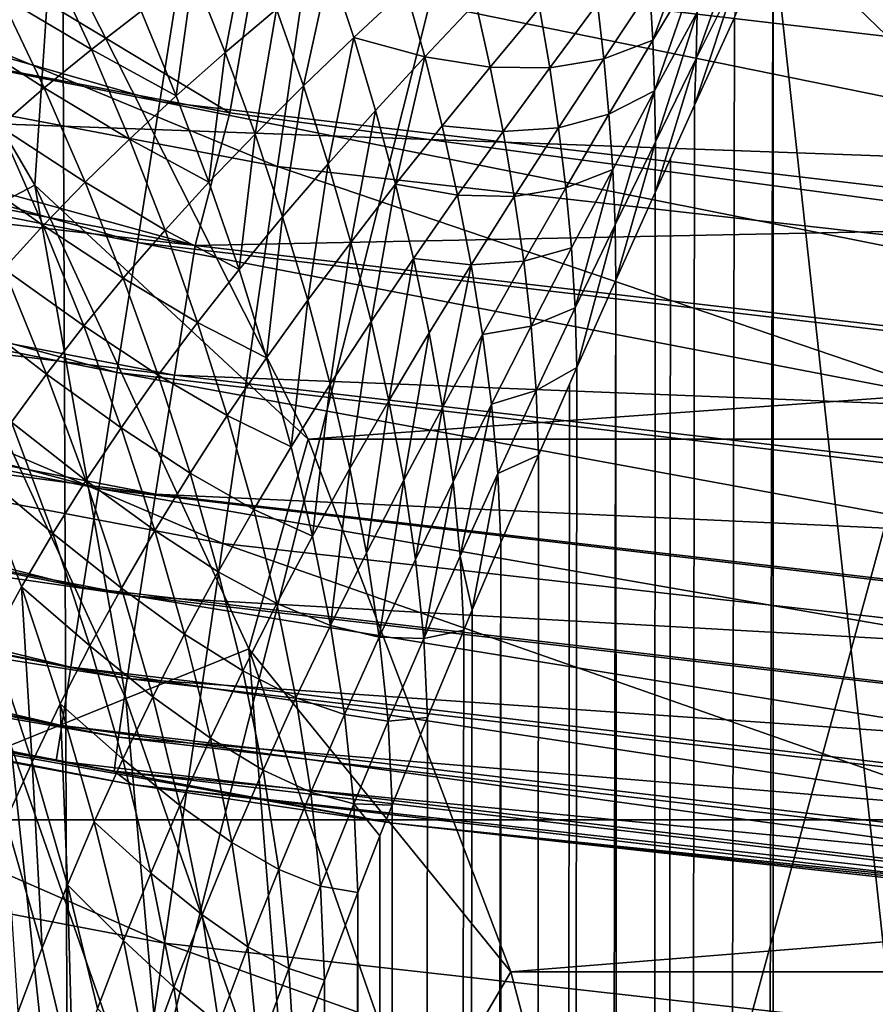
# Model space of a CAD drawing. Header units: metres. Extents: x -104 to 104, y -68 to 90.
# Tile 399 of 656: x -3.766 to -2.896, y 20.342 to 21.343. Entities that reach past the tile are written whole.
import ezdxf

# ---------------------------------------------------------------- set-up
doc = ezdxf.new("R2010")
doc.units = ezdxf.units.M
doc.layers.add('solid_FIT-BATH-153_SW0002', color=7, linetype='CONTINUOUS')

msp = doc.modelspace()

# ---------------------------------------------------------------- linework, layer by layer
at = {"layer": 'solid_FIT-BATH-153_SW0002'}
for points in [[(-4.654773, 23.526617, -17.140917), (-3.730722, 23.53022, -17.180685), (-4.637286, 19.901161, -16.411263)], [(-3.730722, 23.53022, -17.180685), (-3.716806, 19.904491, -16.449686), (-4.637286, 19.901161, -16.411263)], [(-3.730722, 23.53022, -17.180685), (-2.800738, 23.532537, -17.205959), (-3.716806, 19.904491, -16.449686)], [(-2.800738, 23.532537, -17.205959), (-2.790374, 19.906635, -16.4741), (-3.716806, 19.904491, -16.449686)], [(-5.112402, 22.186939, 13.664476), (-3.552768, 21.248629, 13.409824), (-5.262698, 21.57579, 13.418686)], [(-5.112402, 22.186939, 13.664476), (-3.444454, 21.867683, 13.661698), (-3.552768, 21.248629, 13.409824)], [(-5.221574, 21.519878, 16.695093), (-3.504226, 21.19404, 16.692205), (-5.143912, 21.871767, 16.952375)], [(-3.504226, 21.19404, 16.692205), (-3.452749, 21.5506, 16.949495), (-5.143912, 21.871767, 16.952375)], [(-3.444454, 21.867683, 13.661698), (-2.682175, 21.132046, 13.406269), (-3.552768, 21.248629, 13.409824)], [(-3.444454, 21.867683, 13.661698), (-1.755845, 21.675259, 13.660115), (-2.682175, 21.132046, 13.406269)], [(-2.617037, 21.814272, -13.793258), (-3.889553, 21.809914, -13.757654), (-3.848604, 17.305637, -12.889429)], [(-2.617037, 21.814272, -13.793258), (-3.848604, 17.305637, -12.889429), (-2.58859, 17.309361, -12.922978)], [(-5.408078, 21.612677, 8.345492), (-3.624038, 21.260073, 8.345493), (-5.372497, 21.761213, 8.308811)], [(-3.624038, 21.260073, 8.345493), (-3.600192, 21.410938, 8.308812), (-5.372497, 21.761213, 8.308811)], [(15.662336, 20.529631, 1.296502), (-15.662336, 20.529631, 1.296502), (-17.348299, 21.731127, 1.296502)], [(15.662336, 20.529631, 1.296502), (-17.348299, 21.731127, 1.296502), (17.348299, 21.731127, 1.296502)], [(-4.0128, 21.623888, 72.784348), (-3.750959, 21.175194, 72.784348), (-3.73363, 21.433043, 72.796501)], [(-3.870537, 21.112906, 72.748207), (-3.750959, 21.175194, 72.784348), (-4.0128, 21.623888, 72.784348)], [(-5.441807, 21.47154, 8.405639), (-3.646641, 21.116732, 8.405639), (-5.408078, 21.612677, 8.345492)], [(-3.646641, 21.116732, 8.405639), (-3.624038, 21.260073, 8.345493), (-5.408078, 21.612677, 8.345492)], [(-3.588043, 21.113632, 13.352787), (-5.303607, 21.443123, 13.36142), (-5.262698, 21.57579, 13.418686)], [(-3.588043, 21.113632, 13.352787), (-5.262698, 21.57579, 13.418686), (-3.552768, 21.248629, 13.409824)], [(-3.504226, 21.19404, 16.692205), (-1.765217, 20.998407, 16.690477), (-3.452749, 21.5506, 16.949495)], [(-1.765217, 20.998407, 16.690477), (-1.739176, 21.357613, 16.947767), (-3.452749, 21.5506, 16.949495)], [(-2.990925, 21.501081, 59.793457), (-2.986409, 21.535482, 59.789658), (-1.503199, 21.284964, 59.796501)], [(-2.986409, 21.535482, 59.789658), (-1.495039, 21.409838, 59.786652), (-1.503199, 21.284964, 59.796501)], [(-5.305362, 21.141415, 16.478363), (-3.559834, 20.81053, 16.475449), (-5.221574, 21.519878, 16.695093)], [(-3.559834, 20.81053, 16.475449), (-3.504226, 21.19404, 16.692205), (-5.221574, 21.519878, 16.695093)], [(-3.600192, 21.410938, 8.308812), (-1.805975, 21.199892, 8.308812), (-3.087548, 21.493998, 8.296501)], [(-1.805975, 21.199892, 8.308812), (-2.191205, 21.39045, 8.296501), (-3.087548, 21.493998, 8.296501)], [(-2.995458, 21.466549, 59.795742), (-2.990925, 21.501081, 59.793457), (-1.503199, 21.284964, 59.796501)], [(-5.472865, 21.34129, 8.487765), (-3.667453, 20.984457, 8.487766), (-5.441807, 21.47154, 8.405639)], [(-3.667453, 20.984457, 8.487766), (-3.646641, 21.116732, 8.405639), (-5.441807, 21.47154, 8.405639)], [(-2.995458, 21.466549, 59.795742), (-1.503199, 21.284964, 59.796501), (-3, 21.43195, 59.796501)], [(-3.077327, 21.445343, 59.804871), (-3.122357, 21.322638, 59.814507), (-3.125225, 21.374317, 59.815739)], [(-3.077327, 21.445343, 59.804871), (-3.076935, 21.398251, 59.805664), (-3.122357, 21.322638, 59.814507)], [(-5.334182, 21.313593, 13.280837), (-5.303607, 21.443123, 13.36142), (-3.588043, 21.113632, 13.352787)], [(-3.750959, 21.175194, 72.784348), (-3.472834, 20.916769, 72.796501), (-3.73363, 21.433043, 72.796501)], [(-3.73363, 21.433043, 72.796501), (-3.472834, 20.916769, 72.796501), (3.733629, 21.433043, 72.796501)], [(-3.534461, 21.430862, 59.901123), (-3.557278, 21.309929, 59.931171), (-3.589905, 21.391474, 59.925434)], [(-3.534461, 21.430862, 59.901123), (-3.50512, 21.354118, 59.907806), (-3.557278, 21.309929, 59.931171)], [(-3.472834, 20.916769, 72.796501), (3.472833, 20.916769, 72.796501), (3.733629, 21.433043, 72.796501)], [(-3.138919, -33.664112, 59.808655), (-3, 21.43195, 59.796501), (-3, -33.664112, 59.796501)], [(-3.039345, 21.345621, 59.79747), (-3, 21.43195, 59.796501), (-3.138919, -33.664112, 59.808655)], [(-3.033204, 21.431452, 59.798534), (-3.078109, 21.303848, 59.802864), (-3.077177, 21.351065, 59.804821)], [(-3.033204, 21.431452, 59.798534), (-3.036097, 21.388561, 59.798595), (-3.078109, 21.303848, 59.802864)], [(3, -33.664112, 59.796501), (-3, 21.43195, 59.796501), (-1.503199, 21.284964, 59.796501)], [(3, -33.664112, 59.796501), (-3, -33.664112, 59.796501), (-3, 21.43195, 59.796501)], [(-3.624038, 21.260073, 8.345493), (-1.817938, 21.047623, 8.345493), (-3.600192, 21.410938, 8.308812)], [(-1.817938, 21.047623, 8.345493), (-1.805975, 21.199892, 8.308812), (-3.600192, 21.410938, 8.308812)], [(-3.735122, 21.402601, 59.970055), (-3.693523, 21.313162, 59.976864), (-3.786375, 21.368238, 59.997623)], [(-3.642955, 21.352272, 59.950737), (-3.693523, 21.313162, 59.976864), (-3.735122, 21.402601, 59.970055)], [(-3.450784, 21.398561, 59.88559), (-3.477803, 21.276052, 59.911587), (-3.50512, 21.354118, 59.907806)], [(-3.450784, 21.398561, 59.88559), (-3.426617, 21.32534, 59.890354), (-3.477803, 21.276052, 59.911587)], [(-3.373513, 21.374966, 59.870342), (-3.426617, 21.32534, 59.890354), (-3.450784, 21.398561, 59.88559)], [(-3.076935, 21.398251, 59.805664), (-3.120465, 21.270935, 59.811855), (-3.122357, 21.322638, 59.814507)], [(-3.076935, 21.398251, 59.805664), (-3.077177, 21.351065, 59.804821), (-3.120465, 21.270935, 59.811855)], [(-3.589905, 21.391474, 59.925434), (-3.607151, 21.265923, 59.955582), (-3.642955, 21.352272, 59.950737)], [(-3.589905, 21.391474, 59.925434), (-3.557278, 21.309929, 59.931171), (-3.607151, 21.265923, 59.955582)], [(-3.036097, 21.388561, 59.798595), (-3.039345, 21.345621, 59.79747), (-3.079806, 21.25662, 59.800491)], [(-3.036097, 21.388561, 59.798595), (-3.079806, 21.25662, 59.800491), (-3.078109, 21.303848, 59.802864)], [(-3.373513, 21.374966, 59.870342), (-3.354227, 21.305592, 59.87326), (-3.426617, 21.32534, 59.890354)], [(-3.302502, 21.360481, 59.855503), (-3.354227, 21.305592, 59.87326), (-3.373513, 21.374966, 59.870342)], [(-3.125225, 21.374317, 59.815739), (-3.172194, 21.30372, 59.826851), (-3.178622, 21.359991, 59.827827)], [(-3.125225, 21.374317, 59.815739), (-3.122357, 21.322638, 59.814507), (-3.172194, 21.30372, 59.826851)], [(-3.786375, 21.368238, 59.997623), (-3.741563, 21.274057, 60.003624), (-3.83495, 21.333776, 60.025539)], [(-3.693523, 21.313162, 59.976864), (-3.741563, 21.274057, 60.003624), (-3.786375, 21.368238, 59.997623)], [(-3.50512, 21.354118, 59.907806), (-3.526925, 21.227009, 59.934032), (-3.557278, 21.309929, 59.931171)], [(-3.50512, 21.354118, 59.907806), (-3.477803, 21.276052, 59.911587), (-3.526925, 21.227009, 59.934032)], [(-3.302502, 21.360481, 59.855503), (-3.287814, 21.295256, 59.856747), (-3.354227, 21.305592, 59.87326)], [(-3.237605, 21.35541, 59.841236), (-3.287814, 21.295256, 59.856747), (-3.302502, 21.360481, 59.855503)], [(-3.237605, 21.35541, 59.841236), (-3.227217, 21.294584, 59.841133), (-3.287814, 21.295256, 59.856747)], [(-3.178622, 21.359991, 59.827827), (-3.227217, 21.294584, 59.841133), (-3.237605, 21.35541, 59.841236)], [(-3.178622, 21.359991, 59.827827), (-3.172194, 21.30372, 59.826851), (-3.227217, 21.294584, 59.841133)], [(-3.642955, 21.352272, 59.950737), (-3.607151, 21.265923, 59.955582), (-3.693523, 21.313162, 59.976864)], [(-3.079806, 21.25662, 59.800491), (-3.039345, 21.345621, 59.79747), (-3.138919, -33.664112, 59.808655)], [(-3.077177, 21.351065, 59.804821), (-3.119655, 21.219265, 59.80854), (-3.120465, 21.270935, 59.811855)], [(-3.077177, 21.351065, 59.804821), (-3.078109, 21.303848, 59.802864), (-3.119655, 21.219265, 59.80854)], [(-5.50051, 21.225143, 8.589848), (-3.685977, 20.866512, 8.589849), (-5.472865, 21.34129, 8.487765)], [(-3.685977, 20.866512, 8.589849), (-3.667453, 20.984457, 8.487766), (-5.472865, 21.34129, 8.487765)], [(-3.741563, 21.274057, 60.003624), (-3.787055, 21.234873, 60.030796), (-3.83495, 21.333776, 60.025539)], [(-3.426617, 21.32534, 59.890354), (-3.45259, 21.196915, 59.912506), (-3.477803, 21.276052, 59.911587)], [(-3.426617, 21.32534, 59.890354), (-3.404309, 21.251093, 59.892227), (-3.45259, 21.196915, 59.912506)], [(-3.354227, 21.305592, 59.87326), (-3.404309, 21.251093, 59.892227), (-3.426617, 21.32534, 59.890354)], [(-5.362056, 21.195023, 13.177623), (-5.334182, 21.313593, 13.280837), (-3.609053, 20.981764, 13.27232)], [(-3.609053, 20.981764, 13.27232), (-5.334182, 21.313593, 13.280837), (-3.588043, 21.113632, 13.352787)], [(-3.693523, 21.313162, 59.976864), (-3.654657, 21.22201, 59.980885), (-3.741563, 21.274057, 60.003624)], [(-3.607151, 21.265923, 59.955582), (-3.654657, 21.22201, 59.980885), (-3.693523, 21.313162, 59.976864)], [(-3.122357, 21.322638, 59.814507), (-3.166974, 21.247362, 59.824032), (-3.172194, 21.30372, 59.826851)], [(-3.122357, 21.322638, 59.814507), (-3.120465, 21.270935, 59.811855), (-3.166974, 21.247362, 59.824032)], [(-3.557278, 21.309929, 59.931171), (-3.57388, 21.178148, 59.957596), (-3.607151, 21.265923, 59.955582)], [(-3.557278, 21.309929, 59.931171), (-3.526925, 21.227009, 59.934032), (-3.57388, 21.178148, 59.957596)], [(-3.354227, 21.305592, 59.87326), (-3.383958, 21.176081, 59.891338), (-3.404309, 21.251093, 59.892227)], [(-3.354227, 21.305592, 59.87326), (-3.336648, 21.235487, 59.873379), (-3.383958, 21.176081, 59.891338)], [(-3.287814, 21.295256, 59.856747), (-3.336648, 21.235487, 59.873379), (-3.354227, 21.305592, 59.87326)], [(-3.172194, 21.30372, 59.826851), (-3.218226, 21.233519, 59.838764), (-3.227217, 21.294584, 59.841133)], [(-3.172194, 21.30372, 59.826851), (-3.166974, 21.247362, 59.824032), (-3.218226, 21.233519, 59.838764)], [(-3.078109, 21.303848, 59.802864), (-3.079806, 21.25662, 59.800491), (-3.120061, 21.167622, 59.805561)], [(-3.078109, 21.303848, 59.802864), (-3.120061, 21.167622, 59.805561), (-3.119655, 21.219265, 59.80854)], [(-3.287814, 21.295256, 59.856747), (-3.274684, 21.229568, 59.855404), (-3.336648, 21.235487, 59.873379)], [(-3.227217, 21.294584, 59.841133), (-3.274684, 21.229568, 59.855404), (-3.287814, 21.295256, 59.856747)], [(-3.227217, 21.294584, 59.841133), (-3.218226, 21.233519, 59.838764), (-3.274684, 21.229568, 59.855404)], [(-3.741563, 21.274057, 60.003624), (-3.699756, 21.178118, 60.006889), (-3.787055, 21.234873, 60.030796)], [(-3.654657, 21.22201, 59.980885), (-3.699756, 21.178118, 60.006889), (-3.741563, 21.274057, 60.003624)], [(-3.477803, 21.276052, 59.911587), (-3.498932, 21.142975, 59.934074), (-3.526925, 21.227009, 59.934032)], [(-3.477803, 21.276052, 59.911587), (-3.45259, 21.196915, 59.912506), (-3.498932, 21.142975, 59.934074)], [(-3.607151, 21.265923, 59.955582), (-3.57388, 21.178148, 59.957596), (-3.654657, 21.22201, 59.980885)], [(-3.120465, 21.270935, 59.811855), (-3.163089, 21.191036, 59.820045), (-3.166974, 21.247362, 59.824032)], [(-3.120465, 21.270935, 59.811855), (-3.160698, 21.1348, 59.815838), (-3.163089, 21.191036, 59.820045)], [(-3.120465, 21.270935, 59.811855), (-3.119655, 21.219265, 59.80854), (-3.160698, 21.1348, 59.815838)], [(-3.646641, 21.116732, 8.405639), (-1.829277, 20.902956, 8.40564), (-3.624038, 21.260073, 8.345493)], [(-1.829277, 20.902956, 8.40564), (-1.817938, 21.047623, 8.345493), (-3.624038, 21.260073, 8.345493)], [(-3.104392, 21.202333, 59.803341), (-3.079806, 21.25662, 59.800491), (-3.138919, -33.664112, 59.808655)], [(-3.120061, 21.167622, 59.805561), (-3.079806, 21.25662, 59.800491), (-3.104392, 21.202333, 59.803341)], [(-3.588043, 21.113632, 13.352787), (-3.552768, 21.248629, 13.409824), (-2.682175, 21.132046, 13.406269)], [(-3.404309, 21.251093, 59.892227), (-3.429592, 21.116974, 59.910706), (-3.45259, 21.196915, 59.912506)], [(-3.404309, 21.251093, 59.892227), (-3.383958, 21.176081, 59.891338), (-3.429592, 21.116974, 59.910706)], [(-3.166974, 21.247362, 59.824032), (-3.210766, 21.172398, 59.834686), (-3.218226, 21.233519, 59.838764)], [(-3.166974, 21.247362, 59.824032), (-3.163089, 21.191036, 59.820045), (-3.210766, 21.172398, 59.834686)], [(-3.787055, 21.234873, 60.030796), (-3.74244, 21.134165, 60.03339), (-3.830005, 21.195507, 60.058163)], [(-3.699756, 21.178118, 60.006889), (-3.74244, 21.134165, 60.03339), (-3.787055, 21.234873, 60.030796)], [(-3.336648, 21.235487, 59.873379), (-3.320891, 21.164906, 59.870956), (-3.383958, 21.176081, 59.891338)], [(-3.274684, 21.229568, 59.855404), (-3.320891, 21.164906, 59.870956), (-3.336648, 21.235487, 59.873379)], [(-3.218226, 21.233519, 59.838764), (-3.263239, 21.163652, 59.851871), (-3.274684, 21.229568, 59.855404)], [(-3.218226, 21.233519, 59.838764), (-3.210766, 21.172398, 59.834686), (-3.263239, 21.163652, 59.851871)], [(-5.524072, 21.125971, 8.709365), (-3.701766, 20.76581, 8.709366), (-5.50051, 21.225143, 8.589848)], [(-3.701766, 20.76581, 8.709366), (-3.685977, 20.866512, 8.589849), (-5.50051, 21.225143, 8.589848)], [(-3.526925, 21.227009, 59.934032), (-3.543231, 21.089214, 59.956856), (-3.57388, 21.178148, 59.957596)], [(-3.526925, 21.227009, 59.934032), (-3.498932, 21.142975, 59.934074), (-3.543231, 21.089214, 59.956856)], [(-3.274684, 21.229568, 59.855404), (-3.263239, 21.163652, 59.851871), (-3.320891, 21.164906, 59.870956)], [(-3.654657, 21.22201, 59.980885), (-3.61859, 21.129389, 59.982132), (-3.699756, 21.178118, 60.006889)], [(-3.57388, 21.178148, 59.957596), (-3.61859, 21.129389, 59.982132), (-3.654657, 21.22201, 59.980885)], [(-3.119655, 21.219265, 59.80854), (-3.160007, 21.078621, 59.812668), (-3.160698, 21.1348, 59.815838)], [(-3.119655, 21.219265, 59.80854), (-3.120061, 21.167622, 59.805561), (-3.160007, 21.078621, 59.812668)], [(-5.386011, 21.092636, 13.054859), (-5.362056, 21.195023, 13.177623), (-3.628144, 20.860962, 13.169109)], [(-3.628144, 20.860962, 13.169109), (-5.362056, 21.195023, 13.177623), (-3.609053, 20.981764, 13.27232)], [(-3.74244, 21.134165, 60.03339), (-3.782726, 21.090061, 60.060188), (-3.830005, 21.195507, 60.058163)], [(-3.559834, 20.81053, 16.475449), (-1.793335, 20.612017, 16.473705), (-3.504226, 21.19404, 16.692205)], [(-1.793335, 20.612017, 16.473705), (-1.765217, 20.998407, 16.690477), (-3.504226, 21.19404, 16.692205)], [(-3.45259, 21.196915, 59.912506), (-3.473416, 21.058096, 59.931473), (-3.498932, 21.142975, 59.934074)], [(-3.45259, 21.196915, 59.912506), (-3.429592, 21.116974, 59.910706), (-3.473416, 21.058096, 59.931473)], [(-3.120061, 21.167622, 59.805561), (-3.104392, 21.202333, 59.803341), (-3.138919, -33.664112, 59.808655)], [(-3.163089, 21.191036, 59.820045), (-3.205007, 21.111355, 59.829697), (-3.210766, 21.172398, 59.834686)], [(-3.163089, 21.191036, 59.820045), (-3.201171, 21.050444, 59.824905), (-3.205007, 21.111355, 59.829697)], [(-3.163089, 21.191036, 59.820045), (-3.160698, 21.1348, 59.815838), (-3.201171, 21.050444, 59.824905)], [(-3.870537, 21.112906, 72.748207), (-3.658353, 20.652924, 72.748207), (-3.750959, 21.175194, 72.784348)], [(-3.750959, 21.175194, 72.784348), (-3.533352, 20.703457, 72.784348), (-3.472834, 20.916769, 72.796501)], [(-3.658353, 20.652924, 72.748207), (-3.533352, 20.703457, 72.784348), (-3.750959, 21.175194, 72.784348)], [(-3.699756, 21.178118, 60.006889), (-3.66102, 21.080662, 60.007462), (-3.74244, 21.134165, 60.03339)], [(-3.61859, 21.129389, 59.982132), (-3.66102, 21.080662, 60.007462), (-3.699756, 21.178118, 60.006889)], [(-3.57388, 21.178148, 59.957596), (-3.543231, 21.089214, 59.956856), (-3.61859, 21.129389, 59.982132)], [(-3.383958, 21.176081, 59.891338), (-3.408957, 21.036505, 59.906502), (-3.429592, 21.116974, 59.910706)], [(-3.383958, 21.176081, 59.891338), (-3.365697, 21.100569, 59.887966), (-3.408957, 21.036505, 59.906502)], [(-3.320891, 21.164906, 59.870956), (-3.365697, 21.100569, 59.887966), (-3.383958, 21.176081, 59.891338)], [(-3.320891, 21.164906, 59.870956), (-3.307111, 21.09409, 59.866432), (-3.365697, 21.100569, 59.887966)], [(-3.263239, 21.163652, 59.851871), (-3.307111, 21.09409, 59.866432), (-3.320891, 21.164906, 59.870956)], [(-3.263239, 21.163652, 59.851871), (-3.25365, 21.097702, 59.846771), (-3.307111, 21.09409, 59.866432)], [(-3.210766, 21.172398, 59.834686), (-3.25365, 21.097702, 59.846771), (-3.263239, 21.163652, 59.851871)], [(-3.210766, 21.172398, 59.834686), (-3.205007, 21.111355, 59.829697), (-3.25365, 21.097702, 59.846771)], [(-3.160007, 21.078621, 59.812668), (-3.120061, 21.167622, 59.805561), (-3.138919, -33.664112, 59.808655)], [(-3.498932, 21.142975, 59.934074), (-3.515329, 20.999393, 59.953548), (-3.543231, 21.089214, 59.956856)], [(-3.498932, 21.142975, 59.934074), (-3.473416, 21.058096, 59.931473), (-3.515329, 20.999393, 59.953548)], [(-5.394389, 20.74041, 16.304796), (-3.618987, 20.40415, 16.301832), (-5.305362, 21.141415, 16.478363)], [(-3.618987, 20.40415, 16.301832), (-3.559834, 20.81053, 16.475449), (-5.305362, 21.141415, 16.478363)], [(-3.74244, 21.134165, 60.03339), (-3.701168, 21.031895, 60.033394), (-3.782726, 21.090061, 60.060188)], [(-3.66102, 21.080662, 60.007462), (-3.701168, 21.031895, 60.033394), (-3.74244, 21.134165, 60.03339)], [(-3.160698, 21.1348, 59.815838), (-3.199542, 20.989618, 59.821785), (-3.201171, 21.050444, 59.824905)], [(-3.160698, 21.1348, 59.815838), (-3.160007, 21.078621, 59.812668), (-3.199542, 20.989618, 59.821785)], [(-5.542983, 21.046223, 8.84337), (-3.714437, 20.684835, 8.843371), (-5.524072, 21.125971, 8.709365)], [(-3.714437, 20.684835, 8.843371), (-3.701766, 20.76581, 8.709366), (-5.524072, 21.125971, 8.709365)], [(-3.61859, 21.129389, 59.982132), (-3.585413, 21.035561, 59.980705), (-3.66102, 21.080662, 60.007462)], [(-3.543231, 21.089214, 59.956856), (-3.585413, 21.035561, 59.980705), (-3.61859, 21.129389, 59.982132)], [(-1.854152, 20.912045, 13.347436), (-3.588043, 21.113632, 13.352787), (-2.682175, 21.132046, 13.406269)], [(-3.775627, 20.605515, 72.689178), (-3.658353, 20.652924, 72.748207), (-3.870537, 21.112906, 72.748207)], [(-3.667453, 20.984457, 8.487766), (-1.839717, 20.769461, 8.487767), (-3.646641, 21.116732, 8.405639)], [(-1.839717, 20.769461, 8.487767), (-1.829277, 20.902956, 8.40564), (-3.646641, 21.116732, 8.405639)], [(-3.609053, 20.981764, 13.27232), (-3.588043, 21.113632, 13.352787), (-1.854152, 20.912045, 13.347436)], [(-3.429592, 21.116974, 59.910706), (-3.450541, 20.972654, 59.926544), (-3.473416, 21.058096, 59.931473)], [(-3.429592, 21.116974, 59.910706), (-3.408957, 21.036505, 59.906502), (-3.450541, 20.972654, 59.926544)], [(-3.205007, 21.111355, 59.829697), (-3.246136, 21.031858, 59.841011), (-3.25365, 21.097702, 59.846771)], [(-3.205007, 21.111355, 59.829697), (-3.201171, 21.050444, 59.824905), (-3.246136, 21.031858, 59.841011)], [(-3.365697, 21.100569, 59.887966), (-3.39089, 20.955767, 59.900398), (-3.408957, 21.036505, 59.906502)], [(-3.365697, 21.100569, 59.887966), (-3.349706, 21.024809, 59.882591), (-3.39089, 20.955767, 59.900398)], [(-3.307111, 21.09409, 59.866432), (-3.349706, 21.024809, 59.882591), (-3.365697, 21.100569, 59.887966)], [(-3.307111, 21.09409, 59.866432), (-3.33623, 20.94902, 59.87595), (-3.349706, 21.024809, 59.882591)], [(-3.307111, 21.09409, 59.866432), (-3.295513, 21.023249, 59.860493), (-3.33623, 20.94902, 59.87595)], [(-3.25365, 21.097702, 59.846771), (-3.295513, 21.023249, 59.860493), (-3.307111, 21.09409, 59.866432)], [(-3.25365, 21.097702, 59.846771), (-3.246136, 21.031858, 59.841011), (-3.295513, 21.023249, 59.860493)], [(-5.404979, 21.011032, 12.916664), (-5.386011, 21.092636, 13.054859), (-3.64443, 20.756588, 13.046241)], [(-3.64443, 20.756588, 13.046241), (-5.386011, 21.092636, 13.054859), (-3.628144, 20.860962, 13.169109)], [(-3.782726, 21.090061, 60.060188), (-3.739064, 20.983007, 60.059738), (-3.82067, 21.045729, 60.087086)], [(-3.701168, 21.031895, 60.033394), (-3.739064, 20.983007, 60.059738), (-3.782726, 21.090061, 60.060188)], [(-3.543231, 21.089214, 59.956856), (-3.515329, 20.999393, 59.953548), (-3.585413, 21.035561, 59.980705)], [(-3.66102, 21.080662, 60.007462), (-3.625447, 20.981951, 60.005459), (-3.701168, 21.031895, 60.033394)], [(-3.585413, 21.035561, 59.980705), (-3.625447, 20.981951, 60.005459), (-3.66102, 21.080662, 60.007462)], [(-3.160007, 21.078621, 59.812668), (-3.138919, -33.664112, 59.808655), (-3.273747, -33.664112, 59.844795)], [(-3.199542, 20.989618, 59.821785), (-3.160007, 21.078621, 59.812668), (-3.273747, -33.664112, 59.844795)], [(-3.473416, 21.058096, 59.931473), (-3.490353, 20.908966, 59.948021), (-3.515329, 20.999393, 59.953548)], [(-3.473416, 21.058096, 59.931473), (-3.450541, 20.972654, 59.926544), (-3.490353, 20.908966, 59.948021)], [(-5.556798, 20.987871, 8.988557), (-3.723694, 20.625589, 8.988557), (-5.542983, 21.046223, 8.84337)], [(-3.723694, 20.625589, 8.988557), (-3.714437, 20.684835, 8.843371), (-5.542983, 21.046223, 8.84337)], [(-3.739064, 20.983007, 60.059738), (-3.77477, 20.933928, 60.086315), (-3.82067, 21.045729, 60.087086)], [(-3.201171, 21.050444, 59.824905), (-3.240985, 20.966181, 59.835838), (-3.246136, 21.031858, 59.841011)], [(-3.201171, 21.050444, 59.824905), (-3.199542, 20.989618, 59.821785), (-3.240985, 20.966181, 59.835838)], [(-3.585413, 21.035561, 59.980705), (-3.555259, 20.940798, 59.97681), (-3.625447, 20.981951, 60.005459)], [(-3.515329, 20.999393, 59.953548), (-3.555259, 20.940798, 59.97681), (-3.585413, 21.035561, 59.980705)], [(-3.408957, 21.036505, 59.906502), (-3.430541, 20.886911, 59.919834), (-3.450541, 20.972654, 59.926544)], [(-3.408957, 21.036505, 59.906502), (-3.39089, 20.955767, 59.900398), (-3.430541, 20.886911, 59.919834)], [(-3.701168, 21.031895, 60.033394), (-3.663336, 20.928322, 60.030933), (-3.739064, 20.983007, 60.059738)], [(-3.625447, 20.981951, 60.005459), (-3.663336, 20.928322, 60.030933), (-3.701168, 21.031895, 60.033394)], [(-3.349706, 21.024809, 59.882591), (-3.375675, 20.874985, 59.893177), (-3.39089, 20.955767, 59.900398)], [(-3.349706, 21.024809, 59.882591), (-3.33623, 20.94902, 59.87595), (-3.375675, 20.874985, 59.893177)], [(-3.295513, 21.023249, 59.860493), (-3.325593, 20.873363, 59.869099), (-3.33623, 20.94902, 59.87595)], [(-3.295513, 21.023249, 59.860493), (-3.28637, 20.952532, 59.854126), (-3.325593, 20.873363, 59.869099)], [(-3.246136, 21.031858, 59.841011), (-3.28637, 20.952532, 59.854126), (-3.295513, 21.023249, 59.860493)], [(-3.246136, 21.031858, 59.841011), (-3.240985, 20.966181, 59.835838), (-3.28637, 20.952532, 59.854126)], [(-5.418426, 20.952599, 12.768795), (-5.404979, 21.011032, 12.916664), (-3.657131, 20.673361, 12.907851)], [(-3.657131, 20.673361, 12.907851), (-5.404979, 21.011032, 12.916664), (-3.64443, 20.756588, 13.046241)], [(-3.515329, 20.999393, 59.953548), (-3.490353, 20.908966, 59.948021), (-3.555259, 20.940798, 59.97681)], [(-5.565194, 20.95236, 9.141341), (-3.72932, 20.589537, 9.141342), (-5.556798, 20.987871, 8.988557)], [(-3.72932, 20.589537, 9.141342), (-3.723694, 20.625589, 8.988557), (-5.556798, 20.987871, 8.988557)], [(-3.739064, 20.983007, 60.059738), (-3.699115, 20.874601, 60.056957), (-3.77477, 20.933928, 60.086315)], [(-3.663336, 20.928322, 60.030933), (-3.699115, 20.874601, 60.056957), (-3.739064, 20.983007, 60.059738)], [(-3.685977, 20.866512, 8.589849), (-1.849009, 20.650433, 8.589849), (-3.667453, 20.984457, 8.487766)], [(-1.849009, 20.650433, 8.589849), (-1.839717, 20.769461, 8.487767), (-3.667453, 20.984457, 8.487766)], [(-3.207005, 20.972694, 59.823746), (-3.199542, 20.989618, 59.821785), (-3.273747, -33.664112, 59.844795)], [(-3.240985, 20.966181, 59.835838), (-3.199542, 20.989618, 59.821785), (-3.238563, 20.90062, 59.832901)], [(-3.238563, 20.90062, 59.832901), (-3.199542, 20.989618, 59.821785), (-3.207005, 20.972694, 59.823746)], [(-3.625447, 20.981951, 60.005459), (-3.593177, 20.882259, 60.001099), (-3.663336, 20.928322, 60.030933)], [(-3.628144, 20.860962, 13.169109), (-3.609053, 20.981764, 13.27232), (-1.864805, 20.778704, 13.267037)], [(-3.555259, 20.940798, 59.97681), (-3.593177, 20.882259, 60.001099), (-3.625447, 20.981951, 60.005459)], [(-1.864805, 20.778704, 13.267037), (-3.609053, 20.981764, 13.27232), (-1.854152, 20.912045, 13.347436)], [(-3.450541, 20.972654, 59.926544), (-3.468562, 20.818201, 59.940823), (-3.490353, 20.908966, 59.948021)], [(-3.450541, 20.972654, 59.926544), (-3.430541, 20.886911, 59.919834), (-3.468562, 20.818201, 59.940823)], [(-3.238563, 20.90062, 59.832901), (-3.207005, 20.972694, 59.823746), (-3.273747, -33.664112, 59.844795)], [(-3.240985, 20.966181, 59.835838), (-3.280037, 20.882006, 59.84869), (-3.28637, 20.952532, 59.854126)], [(-3.240985, 20.966181, 59.835838), (-3.238563, 20.90062, 59.832901), (-3.280037, 20.882006, 59.84869)], [(-5.426085, 20.91857, 12.617295), (-5.418426, 20.952599, 12.768795), (-3.665857, 20.613747, 12.759727)], [(-3.665857, 20.613747, 12.759727), (-5.418426, 20.952599, 12.768795), (-3.657131, 20.673361, 12.907851)], [(-3.39089, 20.955767, 59.900398), (-3.413734, 20.8011, 59.912148), (-3.430541, 20.886911, 59.919834)], [(-3.39089, 20.955767, 59.900398), (-3.375675, 20.874985, 59.893177), (-3.413734, 20.8011, 59.912148)], [(-3.28637, 20.952532, 59.854126), (-3.318222, 20.797909, 59.86348), (-3.325593, 20.873363, 59.869099)], [(-3.28637, 20.952532, 59.854126), (-3.280037, 20.882006, 59.84869), (-3.318222, 20.797909, 59.86348)], [(-5.565194, 20.95236, 9.141341), (-5.058911, 20.825125, 9.296541), (-3.72932, 20.589537, 9.141342)], [(-3.33623, 20.94902, 59.87595), (-3.36369, 20.794329, 59.885941), (-3.375675, 20.874985, 59.893177)], [(-3.33623, 20.94902, 59.87595), (-3.325593, 20.873363, 59.869099), (-3.36369, 20.794329, 59.885941)], [(-3.77477, 20.933928, 60.086315), (-3.732852, 20.820728, 60.083363), (-3.808363, 20.884567, 60.112968)], [(-3.699115, 20.874601, 60.056957), (-3.732852, 20.820728, 60.083363), (-3.77477, 20.933928, 60.086315)], [(-3.555259, 20.940798, 59.97681), (-3.528323, 20.845385, 59.970802), (-3.593177, 20.882259, 60.001099)], [(-3.490353, 20.908966, 59.948021), (-3.528323, 20.845385, 59.970802), (-3.555259, 20.940798, 59.97681)], [(-3.663336, 20.928322, 60.030933), (-3.629089, 20.823719, 60.026245), (-3.699115, 20.874601, 60.056957)], [(-3.593177, 20.882259, 60.001099), (-3.629089, 20.823719, 60.026245), (-3.663336, 20.928322, 60.030933)], [(-3.670405, 20.57902, 12.607952), (-5.426085, 20.91857, 12.617295), (-3.665857, 20.613747, 12.759727)], [(-5.406984, 20.902891, 12.468652), (-5.426085, 20.91857, 12.617295), (-3.670405, 20.57902, 12.607952)], [(-3.533352, 20.703457, 72.784348), (-3.266659, 20.375042, 72.796501), (-3.472834, 20.916769, 72.796501)], [(-3.472834, 20.916769, 72.796501), (-3.266659, 20.375042, 72.796501), (3.472833, 20.916769, 72.796501)], [(-3.266659, 20.375042, 72.796501), (3.266659, 20.37504, 72.796501), (3.472833, 20.916769, 72.796501)], [(-3.65245, 20.565441, 12.458537), (-5.406984, 20.902891, 12.468652), (-3.670405, 20.57902, 12.607952)], [(-5.058911, 20.825125, 9.296541), (-5.406984, 20.902891, 12.468652), (-3.65245, 20.565441, 12.458537)], [(-3.490353, 20.908966, 59.948021), (-3.468562, 20.818201, 59.940823), (-3.528323, 20.845385, 59.970802)], [(-3.280037, 20.882006, 59.84869), (-3.238563, 20.90062, 59.832901), (-3.27697, 20.811617, 59.845978)], [(-3.27697, 20.811617, 59.845978), (-3.238563, 20.90062, 59.832901), (-3.273747, -33.664112, 59.844795)], [(-3.808363, 20.884567, 60.112968), (-3.764628, 20.766623, 60.110008), (-3.794541, 20.712219, 60.13678)], [(-3.732852, 20.820728, 60.083363), (-3.764628, 20.766623, 60.110008), (-3.808363, 20.884567, 60.112968)], [(-3.430541, 20.886911, 59.919834), (-3.450315, 20.727337, 59.932785), (-3.468562, 20.818201, 59.940823)], [(-3.430541, 20.886911, 59.919834), (-3.413734, 20.8011, 59.912148), (-3.450315, 20.727337, 59.932785)], [(-3.699115, 20.874601, 60.056957), (-3.663031, 20.765114, 60.052094), (-3.732852, 20.820728, 60.083363)], [(-3.629089, 20.823719, 60.026245), (-3.663031, 20.765114, 60.052094), (-3.699115, 20.874601, 60.056957)], [(-3.593177, 20.882259, 60.001099), (-3.564421, 20.781866, 59.994751), (-3.629089, 20.823719, 60.026245)], [(-3.528323, 20.845385, 59.970802), (-3.564421, 20.781866, 59.994751), (-3.593177, 20.882259, 60.001099)], [(-3.375675, 20.874985, 59.893177), (-3.400555, 20.715401, 59.904613), (-3.413734, 20.8011, 59.912148)], [(-3.375675, 20.874985, 59.893177), (-3.36369, 20.794329, 59.885941), (-3.400555, 20.715401, 59.904613)], [(-3.325593, 20.873363, 59.869099), (-3.355435, 20.713881, 59.880188), (-3.36369, 20.794329, 59.885941)], [(-3.325593, 20.873363, 59.869099), (-3.318222, 20.797909, 59.86348), (-3.355435, 20.713881, 59.880188)], [(-3.280037, 20.882006, 59.84869), (-3.306085, 20.743034, 59.857372), (-3.318222, 20.797909, 59.86348)], [(-3.280037, 20.882006, 59.84869), (-3.27697, 20.811617, 59.845978), (-3.306085, 20.743034, 59.857372)], [(-3.701766, 20.76581, 8.709366), (-1.856928, 20.548807, 8.709367), (-3.685977, 20.866512, 8.589849)], [(-1.856928, 20.548807, 8.709367), (-1.849009, 20.650433, 8.589849), (-3.685977, 20.866512, 8.589849)], [(-3.64443, 20.756588, 13.046241), (-3.628144, 20.860962, 13.169109), (-1.874559, 20.656538, 13.163826)], [(-1.874559, 20.656538, 13.163826), (-3.628144, 20.860962, 13.169109), (-1.864805, 20.778704, 13.267037)], [(-3.528323, 20.845385, 59.970802), (-3.504888, 20.74959, 59.963253), (-3.564421, 20.781866, 59.994751)], [(-3.468562, 20.818201, 59.940823), (-3.504888, 20.74959, 59.963253), (-3.528323, 20.845385, 59.970802)], [(-3.3867, 20.526043, 9.296542), (-5.058911, 20.825125, 9.296541), (-3.65245, 20.565441, 12.458537)], [(-3.72932, 20.589537, 9.141342), (-5.058911, 20.825125, 9.296541), (-3.3867, 20.526043, 9.296542)], [(-3.629089, 20.823719, 60.026245), (-3.59865, 20.718361, 60.019707), (-3.663031, 20.765114, 60.052094)], [(-3.564421, 20.781866, 59.994751), (-3.59865, 20.718361, 60.019707), (-3.629089, 20.823719, 60.026245)], [(-3.732852, 20.820728, 60.083363), (-3.695071, 20.706392, 60.078487), (-3.764628, 20.766623, 60.110008)], [(-3.663031, 20.765114, 60.052094), (-3.695071, 20.706392, 60.078487), (-3.732852, 20.820728, 60.083363)], [(-3.468562, 20.818201, 59.940823), (-3.450315, 20.727337, 59.932785), (-3.504888, 20.74959, 59.963253)], [(-3.618987, 20.40415, 16.301832), (-1.823232, 20.202555, 16.300066), (-3.559834, 20.81053, 16.475449)], [(-1.823232, 20.202555, 16.300066), (-1.793335, 20.612017, 16.473705), (-3.559834, 20.81053, 16.475449)], [(-3.27697, 20.811617, 59.845978), (-3.273747, -33.664112, 59.844795), (-3.400242, -33.664112, 59.90382)], [(-3.306085, 20.743034, 59.857372), (-3.27697, 20.811617, 59.845978), (-3.400242, -33.664112, 59.90382)], [(-3.413734, 20.8011, 59.912148), (-3.400555, 20.715401, 59.904613), (-3.450315, 20.727337, 59.932785)], [(-3.36369, 20.794329, 59.885941), (-3.355435, 20.713881, 59.880188), (-3.400555, 20.715401, 59.904613)], [(-3.318222, 20.797909, 59.86348), (-3.314666, 20.722614, 59.860985), (-3.355435, 20.713881, 59.880188)], [(-3.318222, 20.797909, 59.86348), (-3.306085, 20.743034, 59.857372), (-3.314666, 20.722614, 59.860985)], [(-3.564421, 20.781866, 59.994751), (-3.539484, 20.681042, 59.986988), (-3.59865, 20.718361, 60.019707)], [(-3.504888, 20.74959, 59.963253), (-3.539484, 20.681042, 59.986988), (-3.564421, 20.781866, 59.994751)], [(-3.764628, 20.766623, 60.110008), (-3.753783, 20.588333, 60.132427), (-3.794541, 20.712219, 60.13678)], [(-3.764628, 20.766623, 60.110008), (-3.725291, 20.647484, 60.105297), (-3.753783, 20.588333, 60.132427)], [(-3.695071, 20.706392, 60.078487), (-3.725291, 20.647484, 60.105297), (-3.764628, 20.766623, 60.110008)], [(-3.714437, 20.684835, 8.843371), (-1.863284, 20.467094, 8.843372), (-3.701766, 20.76581, 8.709366)], [(-1.863284, 20.467094, 8.843372), (-1.856928, 20.548807, 8.709367), (-3.701766, 20.76581, 8.709366)], [(-3.663031, 20.765114, 60.052094), (-3.631047, 20.654814, 60.045525), (-3.695071, 20.706392, 60.078487)], [(-3.59865, 20.718361, 60.019707), (-3.631047, 20.654814, 60.045525), (-3.663031, 20.765114, 60.052094)], [(-3.657131, 20.673361, 12.907851), (-3.64443, 20.756588, 13.046241), (-1.88287, 20.550983, 13.040891)], [(-1.88287, 20.550983, 13.040891), (-3.64443, 20.756588, 13.046241), (-1.874559, 20.656538, 13.163826)], [(-3.504888, 20.74959, 59.963253), (-3.485349, 20.653656, 59.954987), (-3.539484, 20.681042, 59.986988)], [(-3.450315, 20.727337, 59.932785), (-3.485349, 20.653656, 59.954987), (-3.504888, 20.74959, 59.963253)], [(-3.314666, 20.722614, 59.860985), (-3.306085, 20.743034, 59.857372), (-3.400242, -33.664112, 59.90382)], [(-5.487766, 20.320894, 16.177002), (-3.681095, 19.978985, 16.173971), (-5.394389, 20.74041, 16.304796)], [(-3.681095, 19.978985, 16.173971), (-3.618987, 20.40415, 16.301832), (-5.394389, 20.74041, 16.304796)], [(-3.450315, 20.727337, 59.932785), (-3.436097, 20.636559, 59.925049), (-3.485349, 20.653656, 59.954987)], [(-3.400555, 20.715401, 59.904613), (-3.436097, 20.636559, 59.925049), (-3.450315, 20.727337, 59.932785)], [(-3.351551, 20.633612, 59.877884), (-3.314666, 20.722614, 59.860985), (-3.400242, -33.664112, 59.90382)], [(-3.355435, 20.713881, 59.880188), (-3.314666, 20.722614, 59.860985), (-3.351551, 20.633612, 59.877884)], [(-3.794541, 20.712219, 60.13678), (-3.753783, 20.588333, 60.132427), (-3.780631, 20.528873, 60.159813)], [(-3.59865, 20.718361, 60.019707), (-3.572349, 20.612516, 60.01189), (-3.631047, 20.654814, 60.045525)], [(-3.539484, 20.681042, 59.986988), (-3.572349, 20.612516, 60.01189), (-3.59865, 20.718361, 60.019707)], [(-3.400555, 20.715401, 59.904613), (-3.391575, 20.629908, 59.898769), (-3.436097, 20.636559, 59.925049)], [(-3.355435, 20.713881, 59.880188), (-3.391575, 20.629908, 59.898769), (-3.400555, 20.715401, 59.904613)], [(-3.355435, 20.713881, 59.880188), (-3.351551, 20.633612, 59.877884), (-3.391575, 20.629908, 59.898769)], [(-3.695071, 20.706392, 60.078487), (-3.661672, 20.591185, 60.072063), (-3.725291, 20.647484, 60.105297)], [(-3.631047, 20.654814, 60.045525), (-3.661672, 20.591185, 60.072063), (-3.695071, 20.706392, 60.078487)], [(-3.658353, 20.652924, 72.748207), (-3.491257, 20.174715, 72.748207), (-3.533352, 20.703457, 72.784348)], [(-3.533352, 20.703457, 72.784348), (-3.361987, 20.213028, 72.784348), (-3.266659, 20.375042, 72.796501)], [(-3.491257, 20.174715, 72.748207), (-3.361987, 20.213028, 72.784348), (-3.533352, 20.703457, 72.784348)], [(-3.723694, 20.625589, 8.988557), (-1.867926, 20.40731, 8.988558), (-3.714437, 20.684835, 8.843371)], [(-1.867926, 20.40731, 8.988558), (-1.863284, 20.467094, 8.843372), (-3.714437, 20.684835, 8.843371)], [(-3.665857, 20.613747, 12.759727), (-3.657131, 20.673361, 12.907851), (-1.889247, 20.466829, 12.902378)], [(-1.889247, 20.466829, 12.902378), (-3.657131, 20.673361, 12.907851), (-1.88287, 20.550983, 13.040891)], [(-3.539484, 20.681042, 59.986988), (-3.518798, 20.58003, 59.978638), (-3.572349, 20.612516, 60.01189)], [(-3.485349, 20.653656, 59.954987), (-3.518798, 20.58003, 59.978638), (-3.539484, 20.681042, 59.986988)], [(-3.775627, 20.605515, 72.689178), (-3.612537, 20.138769, 72.689178), (-3.658353, 20.652924, 72.748207)], [(-3.631047, 20.654814, 60.045525), (-3.60351, 20.543968, 60.037819), (-3.661672, 20.591185, 60.072063)], [(-3.612537, 20.138769, 72.689178), (-3.491257, 20.174715, 72.748207), (-3.658353, 20.652924, 72.748207)], [(-3.572349, 20.612516, 60.01189), (-3.60351, 20.543968, 60.037819), (-3.631047, 20.654814, 60.045525)], [(-3.485349, 20.653656, 59.954987), (-3.470246, 20.557777, 59.947163), (-3.518798, 20.58003, 59.978638)], [(-3.436097, 20.636559, 59.925049), (-3.470246, 20.557777, 59.947163), (-3.485349, 20.653656, 59.954987)], [(-3.725291, 20.647484, 60.105297), (-3.717919, 20.463444, 60.126869), (-3.753783, 20.588333, 60.132427)], [(-3.725291, 20.647484, 60.105297), (-3.690602, 20.527411, 60.099209), (-3.717919, 20.463444, 60.126869)], [(-3.661672, 20.591185, 60.072063), (-3.690602, 20.527411, 60.099209), (-3.725291, 20.647484, 60.105297)], [(-3.436097, 20.636559, 59.925049), (-3.426554, 20.545979, 59.919174), (-3.470246, 20.557777, 59.947163)], [(-3.391575, 20.629908, 59.898769), (-3.426554, 20.545979, 59.919174), (-3.436097, 20.636559, 59.925049)], [(-3.387532, 20.544605, 59.896629), (-3.351551, 20.633612, 59.877884), (-3.400242, -33.664112, 59.90382)], [(-3.391575, 20.629908, 59.898769), (-3.351551, 20.633612, 59.877884), (-3.387532, 20.544605, 59.896629)], [(-3.72932, 20.589537, 9.141342), (-1.870748, 20.37093, 9.141343), (-3.723694, 20.625589, 8.988557)], [(-1.870748, 20.37093, 9.141343), (-1.867926, 20.40731, 8.988558), (-3.723694, 20.625589, 8.988557)], [(-3.391575, 20.629908, 59.898769), (-3.387532, 20.544605, 59.896629), (-3.426554, 20.545979, 59.919174)], [(-3.670405, 20.57902, 12.607952), (-3.665857, 20.613747, 12.759727), (-1.893414, 20.406572, 12.7541)], [(-1.893414, 20.406572, 12.7541), (-3.665857, 20.613747, 12.759727), (-1.889247, 20.466829, 12.902378)], [(-3.572349, 20.612516, 60.01189), (-3.550649, 20.506432, 60.003609), (-3.60351, 20.543968, 60.037819)], [(-3.518798, 20.58003, 59.978638), (-3.550649, 20.506432, 60.003609), (-3.572349, 20.612516, 60.01189)], [(-3.881603, 20.562672, 72.60907), (-3.722134, 20.106287, 72.60907), (-3.775627, 20.605515, 72.689178)], [(-3.722134, 20.106287, 72.60907), (-3.612537, 20.138769, 72.689178), (-3.775627, 20.605515, 72.689178)], [(-3.753783, 20.588333, 60.132427), (-3.743699, 20.399231, 60.154991), (-3.780631, 20.528873, 60.159813)], [(-3.753783, 20.588333, 60.132427), (-3.717919, 20.463444, 60.126869), (-3.743699, 20.399231, 60.154991)], [(-3.72932, 20.589537, 9.141342), (-3.3867, 20.526043, 9.296542), (-1.870748, 20.37093, 9.141343)], [(-3.661672, 20.591185, 60.072063), (-3.633019, 20.475367, 60.064651), (-3.690602, 20.527411, 60.099209)], [(-3.60351, 20.543968, 60.037819), (-3.633019, 20.475367, 60.064651), (-3.661672, 20.591185, 60.072063)], [(-1.895193, 20.371506, 12.60216), (-3.670405, 20.57902, 12.607952), (-1.893414, 20.406572, 12.7541)], [(-3.65245, 20.565441, 12.458537), (-3.670405, 20.57902, 12.607952), (-1.895193, 20.371506, 12.60216)], [(-3.518798, 20.58003, 59.978638), (-3.502951, 20.479038, 59.97084), (-3.550649, 20.506432, 60.003609)], [(-3.470246, 20.557777, 59.947163), (-3.502951, 20.479038, 59.97084), (-3.518798, 20.58003, 59.978638)], [(-3.816711, 20.078255, 72.510307), (-3.722134, 20.106287, 72.60907), (-3.881603, 20.562672, 72.60907)], [(-1.881739, 20.359772, 12.454519), (-3.65245, 20.565441, 12.458537), (-1.895193, 20.371506, 12.60216)], [(-3.3867, 20.526043, 9.296542), (-3.65245, 20.565441, 12.458537), (-1.881739, 20.359772, 12.454519)], [(-3.470246, 20.557777, 59.947163), (-3.460293, 20.46208, 59.941319), (-3.502951, 20.479038, 59.97084)], [(-3.426554, 20.545979, 59.919174), (-3.460293, 20.46208, 59.941319), (-3.470246, 20.557777, 59.947163)], [(-3.60351, 20.543968, 60.037819), (-3.580916, 20.432825, 60.029774), (-3.633019, 20.475367, 60.064651)], [(-3.550649, 20.506432, 60.003609), (-3.580916, 20.432825, 60.029774), (-3.60351, 20.543968, 60.037819)], [(-3.426554, 20.545979, 59.919174), (-3.422517, 20.455601, 59.917179), (-3.460293, 20.46208, 59.941319)], [(-3.426554, 20.545979, 59.919174), (-3.387532, 20.544605, 59.896629), (-3.399937, 20.513348, 59.903645)], [(-3.426554, 20.545979, 59.919174), (-3.399937, 20.513348, 59.903645), (-3.422517, 20.455601, 59.917179)], [(-3.399937, 20.513348, 59.903645), (-3.387532, 20.544605, 59.896629), (-3.400242, -33.664112, 59.90382)], [(13.890373, 19.451752, 1.296502), (-13.890373, 19.451752, 1.296502), (-15.662336, 20.529631, 1.296502)], [(13.890373, 19.451752, 1.296502), (-15.662336, 20.529631, 1.296502), (15.662336, 20.529631, 1.296502)], [(-3.780631, 20.528873, 60.159813), (-3.743699, 20.399231, 60.154991), (-3.767999, 20.334728, 60.183563)], [(-3.690602, 20.527411, 60.099209), (-3.660937, 20.406658, 60.092278), (-3.717919, 20.463444, 60.126869)], [(-3.633019, 20.475367, 60.064651), (-3.660937, 20.406658, 60.092278), (-3.690602, 20.527411, 60.099209)], [(-1.697545, 20.345999, 9.296543), (-3.3867, 20.526043, 9.296542), (-1.881739, 20.359772, 12.454519)], [(-1.870748, 20.37093, 9.141343), (-3.3867, 20.526043, 9.296542), (-1.697545, 20.345999, 9.296543)], [(-3.422517, 20.455601, 59.917179), (-3.399937, 20.513348, 59.903645), (-3.400242, -33.664112, 59.90382)], [(-3.550649, 20.506432, 60.003609), (-3.534186, 20.40032, 59.995983), (-3.580916, 20.432825, 60.029774)], [(-3.502951, 20.479038, 59.97084), (-3.534186, 20.40032, 59.995983), (-3.550649, 20.506432, 60.003609)], [(-3.633019, 20.475367, 60.064651), (-3.609631, 20.359186, 60.057022), (-3.660937, 20.406658, 60.092278)], [(-3.580916, 20.432825, 60.029774), (-3.609631, 20.359186, 60.057022), (-3.633019, 20.475367, 60.064651)], [(-3.502951, 20.479038, 59.97084), (-3.492727, 20.378204, 59.965122), (-3.534186, 20.40032, 59.995983)], [(-3.460293, 20.46208, 59.941319), (-3.492727, 20.378204, 59.965122), (-3.502951, 20.479038, 59.97084)], [(-3.717919, 20.463444, 60.126869), (-3.712271, 20.268764, 60.149624), (-3.743699, 20.399231, 60.154991)], [(-3.717919, 20.463444, 60.126869), (-3.687335, 20.337807, 60.120621), (-3.712271, 20.268764, 60.149624)], [(-3.660937, 20.406658, 60.092278), (-3.687335, 20.337807, 60.120621), (-3.717919, 20.463444, 60.126869)], [(-3.460293, 20.46208, 59.941319), (-3.456415, 20.366594, 59.939472), (-3.492727, 20.378204, 59.965122)], [(-3.460293, 20.46208, 59.941319), (-3.422517, 20.455601, 59.917179), (-3.456415, 20.366594, 59.939472)], [(-3.422517, 20.455601, 59.917179), (-3.400242, -33.664112, 59.90382), (-3.514551, -33.664112, 59.983936)], [(-3.456415, 20.366594, 59.939472), (-3.422517, 20.455601, 59.917179), (-3.514551, -33.664112, 59.983936)], [(-3.580916, 20.432825, 60.029774), (-3.563941, 20.321604, 60.022472), (-3.609631, 20.359186, 60.057022)], [(-3.534186, 20.40032, 59.995983), (-3.563941, 20.321604, 60.022472), (-3.580916, 20.432825, 60.029774)], [(-3.660937, 20.406658, 60.092278), (-3.636838, 20.285477, 60.085247), (-3.687335, 20.337807, 60.120621)], [(-3.681095, 19.978985, 16.173971), (-1.854612, 19.774136, 16.172163), (-3.618987, 20.40415, 16.301832)], [(-3.609631, 20.359186, 60.057022), (-3.636838, 20.285477, 60.085247), (-3.660937, 20.406658, 60.092278)], [(-1.854612, 19.774136, 16.172163), (-1.823232, 20.202555, 16.300066), (-3.618987, 20.40415, 16.301832)], [(-3.743699, 20.399231, 60.154991), (-3.712271, 20.268764, 60.149624), (-3.767999, 20.334728, 60.183563)], [(-3.534186, 20.40032, 59.995983), (-3.523806, 20.294342, 59.990494), (-3.563941, 20.321604, 60.022472)], [(-3.492727, 20.378204, 59.965122), (-3.523806, 20.294342, 59.990494), (-3.534186, 20.40032, 59.995983)], [(-3.492727, 20.378204, 59.965122), (-3.486953, 20.283638, 59.961777), (-3.523806, 20.294342, 59.990494)], [(-3.492727, 20.378204, 59.965122), (-3.456415, 20.366594, 59.939472), (-3.486953, 20.283638, 59.961777)], [(-3.361987, 20.213028, 72.784348), (-3.118485, 19.815269, 72.796501), (-3.266659, 20.375042, 72.796501)], [(-3.266659, 20.375042, 72.796501), (-3.118485, 19.815269, 72.796501), (3.266659, 20.37504, 72.796501)], [(-3.118485, 19.815269, 72.796501), (3.118485, 19.815269, 72.796501), (3.266659, 20.37504, 72.796501)], [(-3.486953, 20.283638, 59.961777), (-3.456415, 20.366594, 59.939472), (-3.514551, -33.664112, 59.983936)], [(-3.609631, 20.359186, 60.057022), (-3.592223, 20.242872, 60.050213), (-3.636838, 20.285477, 60.085247)], [(-3.563941, 20.321604, 60.022472), (-3.592223, 20.242872, 60.050213), (-3.609631, 20.359186, 60.057022)]]:
    msp.add_3dface(points, dxfattribs=at)

doc.saveas('drawing.dxf')
